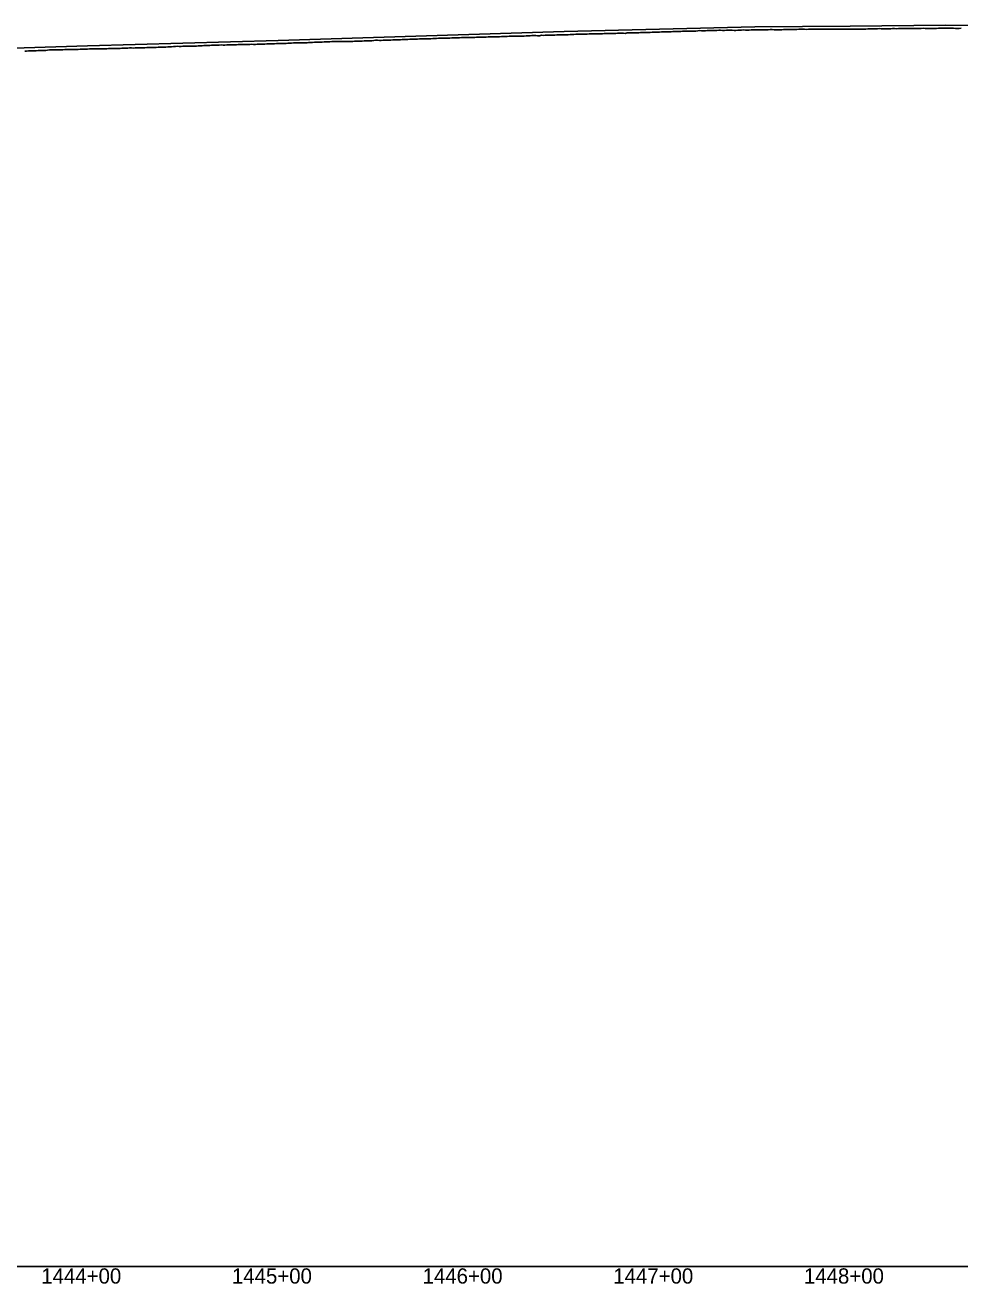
# Model space of a CAD drawing. Extents: x -3793 to 50787, y -1075 to 6138.
# Drawn here: x 31693 to 32183, y 2991 to 3651 of the extents above; entities that cross this region are included whole.
import ezdxf

# ---------------------------------------------------------------- set-up
doc = ezdxf.new("R2010")
doc.units = 0
for name, color, linetype in [('RD_DDB_Profile_EX', 7, 'Continuous'), ('RD_DDB_Profile_PR', 7, 'Continuous'), ('RD_DDB_StaTX', 7, 'Continuous'), ('RD_GPK_Profile_Cell', 7, 'Continuous')]:
    doc.layers.add(name, color=color, linetype=linetype)

msp = doc.modelspace()

# ---------------------------------------------------------------- linework, layer by layer
at = {"layer": 'RD_DDB_Profile_EX'}
for points in [[(31818.011572, 3641.02582), (31819.01158, 3641.025905), (31820.011588, 3641.075985), (31821.011694, 3641.08645), (31822.012536, 3641.09047), (31823.012544, 3641.18523), (31824.012552, 3641.18531), (31825.012659, 3641.26396), (31826.012667, 3641.324675), (31827.013507, 3641.284005), (31828.013515, 3641.32873), (31829.013623, 3641.32864), (31830.012562, 3641.24478), (31831.013393, 3641.427385), (31832.013402, 3641.432855), (31833.01351, 3641.477375), (31834.013518, 3641.56667), (31835.013527, 3641.611365), (31836.014358, 3641.62077), (31837.014466, 3641.620675), (31838.014475, 3641.72076), (31839.014483, 3641.6817), (31840.014492, 3641.637205), (31841.015423, 3641.63579), (31842.015431, 3641.81945), (31843.01544, 3641.825005), (31844.015448, 3641.81962), (31845.016379, 3641.91255), (31846.016388, 3642.018145), (31847.016396, 3642.06823), (31848.016405, 3642.07382), (31849.016515, 3642.068215), (31850.017344, 3642.15019), (31851.017353, 3642.15583), (31852.017464, 3642.155725), (31853.017472, 3642.21691), (31854.017481, 3642.261445), (31855.018309, 3642.26562), (31856.018421, 3642.30993), (31857.018429, 3642.3156), (31858.018438, 3642.276855), (31859.019266, 3642.31994), (31860.019378, 3642.31984), (31861.019387, 3642.30867), (31862.019395, 3642.41438), (31863.019403, 3642.420085), (31864.020335, 3642.368575), (31865.020344, 3642.41299), (31866.020352, 3642.480065), (31867.020361, 3642.518815), (31868.020474, 3642.518715), (31869.021301, 3642.573095), (31870.02131, 3642.573175), (31871.021318, 3642.62325), (31872.021432, 3642.62886), (31873.022258, 3642.67187), (31874.022267, 3642.7662), (31875.022275, 3642.766285), (31876.02239, 3642.84895), (31877.022398, 3642.96052), (31878.023224, 3642.964935), (31879.023232, 3642.920795), (31880.023348, 3642.92648), (31881.023356, 3643.064995), (31882.023364, 3643.059295), (31883.024297, 3643.057735), (31884.024306, 3643.11947), (31885.024314, 3643.113725), (31886.024322, 3643.157985), (31887.024438, 3643.16952), (31888.024447, 3643.2696), (31889.024455, 3643.26968), (31890.024463, 3643.269755), (31891.024579, 3643.36384), (31892.024588, 3643.369735), (31893.025414, 3643.374305), (31894.025422, 3643.42438), (31895.025539, 3643.512565), (31896.025547, 3643.518505), (31897.025555, 3643.524435), (31898.025564, 3643.56866), (31899.02568, 3643.57441), (31900.025689, 3643.674485), (31901.025697, 3643.762865), (31902.025705, 3643.762945), (31903.025822, 3643.72454), (31904.02583, 3643.73046), (31905.025838, 3643.818845), (31906.025955, 3643.812895), (31907.025963, 3643.862975), (31908.025971, 3643.91306), (31909.025979, 3643.930655), (31910.026096, 3644.013035), (31911.01728, 3644.05142), (31912.017288, 3644.05734), (31913.017296, 3644.06326), (31914.017413, 3644.074835), (31915.01742, 3644.113235), (31916.017428, 3644.11915), (31917.017435, 3644.2134), (31918.018384, 3644.21188)], [(31918.018384, 3644.21188), (31919.018392, 3644.217835), (31920.018399, 3644.267915), (31921.018407, 3644.31212), (31922.018525, 3644.35614), (31923.018532, 3644.41797), (31924.01854, 3644.418045), (31925.018547, 3644.418125), (31926.018665, 3644.46215), (31927.018673, 3644.4681), (31928.01868, 3644.462315), (31929.018688, 3644.50653), (31930.018806, 3644.568155), (31931.018813, 3644.61237), (31932.01882, 3644.61831), (31933.018938, 3644.61821), (31934.017775, 3644.618285), (31935.017782, 3644.668365), (31936.01779, 3644.7243), (31937.017908, 3644.71834), (31938.017915, 3644.71842), (31939.017814, 3644.72453), (31940.017822, 3644.73045), (31941.01783, 3644.85715), (31942.017728, 3644.86326), (31943.01856, 3644.911925), (31944.018568, 3645.006135), (31945.018576, 3645.006215), (31946.018475, 3644.956495), (31947.018483, 3645.05658), (31948.018491, 3645.10666), (31949.018499, 3645.15089), (31950.018398, 3645.157025), (31951.018406, 3645.168795), (31952.018414, 3645.12472), (31953.018422, 3645.163115), (31954.018321, 3645.145885), (31955.018329, 3645.213465), (31956.018337, 3645.26937), (31957.018345, 3645.251975), (31958.018245, 3645.37318), (31959.018253, 3645.446535), (31960.018262, 3645.414055), (31961.018162, 3645.41432), (31962.01817, 3645.3318), (31963.018178, 3645.381875), (31964.018186, 3645.59718), (31965.018087, 3645.55904), (31966.018095, 3645.61491), (31967.017283, 3645.6664), (31968.017291, 3645.66075), (31969.017193, 3645.616745), (31970.017201, 3645.711105), (31971.017209, 3645.71691), (31972.017217, 3645.81127), (31973.01712, 3645.81154), (31974.017128, 3645.855915), (31975.017136, 3645.900295), (31976.017039, 3645.91198), (31977.016227, 3645.91352), (31978.016235, 3645.91925), (31979.016243, 3645.974975), (31980.016147, 3646.058315), (31981.016155, 3646.064035), (31982.016164, 3646.11975), (31983.016172, 3646.169835), (31984.016076, 3646.12009), (31985.016084, 3646.158935), (31986.015271, 3646.249375), (31987.01528, 3646.171745), (31988.015185, 3646.216445), (31989.015193, 3646.310965), (31990.015202, 3646.31661), (31991.015108, 3646.366875), (31992.015116, 3646.372505), (31993.015124, 3646.36704), (31994.015133, 3646.417125), (31995.014218, 3646.374335), (31996.014226, 3646.38539), (31997.014234, 3646.563525), (31998.014243, 3646.569095), (31999.01415, 3646.54746), (32000.014159, 3646.59208), (32001.014167, 3646.61952), (32002.014176, 3646.48054), (32003.014083, 3646.530785), (32004.014092, 3646.714495), (32005.013278, 3646.76067), (32006.013287, 3646.76076), (32007.013195, 3646.63263), (32008.013204, 3646.504295), (32009.013212, 3646.866605), (32010.013122, 3646.877645), (32011.01313, 3646.877725), (32012.013139, 3646.827805), (32013.013147, 3646.827885), (32014.012235, 3646.92422), (32015.012244, 3646.96898), (32016.012252, 3646.97439), (32017.012261, 3647.053195), (32018.012171, 3647.04066)], [(32018.012171, 3647.04066), (32019.01218, 3647.035425), (32020.012189, 3647.07489), (32021.012197, 3647.124975), (32022.012108, 3647.180525), (32023.011294, 3647.271525), (32024.0114, 3647.27143), (32025.011505, 3647.18185), (32026.01161, 3647.247535), (32027.011716, 3647.376415), (32028.011822, 3647.376325), (32029.011927, 3647.41044), (32030.012033, 3647.39195), (32031.012139, 3647.420785), (32032.012245, 3647.46542), (32033.011519, 3647.52212), (32034.011527, 3647.622205), (32035.011633, 3647.627345), (32036.011738, 3647.587725), (32037.011844, 3647.503355), (32038.01195, 3647.68232), (32039.012055, 3647.687475), (32040.012161, 3647.73739), (32041.012267, 3647.692555), (32042.012374, 3647.78197), (32043.01248, 3647.787135), (32044.013426, 3647.83035), (32045.013434, 3647.83573), (32046.013541, 3647.88034), (32047.013648, 3648.01964), (32048.013755, 3647.974855), (32049.013863, 3647.97476), (32050.013971, 3647.97998), (32051.014078, 3648.06926), (32052.014186, 3648.069165), (32053.014294, 3648.07971), (32054.015247, 3648.078165), (32055.015356, 3648.0727), (32056.015465, 3648.122605), (32057.014399, 3648.22806), (32058.014507, 3648.227965), (32059.014616, 3648.18863), (32060.014725, 3648.143925), (32061.014834, 3648.233075), (32062.014943, 3648.277595), (32063.015052, 3648.23828), (32064.015161, 3648.238195), (32065.016113, 3648.18673), (32066.016223, 3648.192085), (32067.016334, 3648.281105), (32068.016444, 3648.32556), (32069.016451, 3648.28654), (32070.007661, 3648.37553), (32071.007772, 3648.336345), (32072.007883, 3648.336255), (32073.007995, 3648.336165), (32074.008106, 3648.386075), (32075.009075, 3648.47357), (32076.009188, 3648.467955), (32077.009301, 3648.467855), (32078.009414, 3648.43432), (32079.009527, 3648.4787), (32080.009533, 3648.478785), (32081.009646, 3648.47316), (32082.009759, 3648.47306), (32083.009873, 3648.52296), (32084.009986, 3648.61179), (32085.0101, 3648.5783), (32086.011077, 3648.52117), (32087.011192, 3648.46548), (32088.011307, 3648.482155), (32089.011422, 3648.48766), (32090.011537, 3648.526365), (32091.011652, 3648.603845), (32092.011658, 3648.60954), (32093.011773, 3648.653825), (32094.011888, 3648.70371), (32095.012004, 3648.66482), (32096.012989, 3648.668835), (32097.013106, 3648.67439), (32098.013223, 3648.66862), (32099.013339, 3648.718515), (32100.013456, 3648.724085), (32101.013574, 3648.77398), (32102.013691, 3648.768195), (32103.013808, 3648.712405), (32104.013813, 3648.81249), (32104.993298, 3648.77409), (32106.215253, 3648.77329), (32107.215221, 3648.812175), (32108.215189, 3648.773825), (32109.215158, 3648.774095), (32110.215126, 3648.8187), (32111.215095, 3648.768975), (32112.215005, 3648.808155), (32113.214974, 3648.81408), (32114.214944, 3648.725615), (32115.214913, 3648.770265), (32116.214883, 3648.814925), (32117.214853, 3648.82081), (32118.214824, 3648.78226)], [(32118.214824, 3648.78226), (32119.214794, 3648.81577), (32120.214707, 3648.86067), (32121.214678, 3648.822075), (32122.214649, 3648.78345), (32123.21462, 3648.7837), (32124.214591, 3648.778415), (32125.215023, 3648.78282), (32126.214995, 3648.78864), (32127.214909, 3648.789045), (32128.214881, 3648.828205), (32129.214853, 3648.833995), (32130.214825, 3648.834245), (32131.214798, 3648.784495), (32132.21477, 3648.82923), (32133.214743, 3648.88499), (32134.214716, 3648.885235), (32135.214633, 3648.93017), (32136.214606, 3648.924955), (32137.21458, 3648.96429), (32138.214554, 3649.01457), (32139.214528, 3649.014845), (32140.214502, 3649.02056), (32141.214476, 3649.070825), (32142.21445, 3649.06025), (32143.21437, 3649.02154), (32144.214345, 3649.032605), (32145.21432, 3648.98285), (32146.214295, 3649.02233), (32147.21427, 3649.02797), (32148.214246, 3649.083595), (32149.21467, 3649.08245), (32150.214646, 3649.066505), (32151.214568, 3649.111575), (32152.214543, 3649.12798), (32153.214519, 3649.0836), (32154.214496, 3649.123125), (32155.214472, 3649.123385), (32156.214449, 3649.123645), (32157.214425, 3649.16857), (32158.214349, 3649.17434), (32159.214326, 3649.085225), (32160.214304, 3649.119545), (32161.214281, 3649.15921), (32162.214259, 3649.170075), (32163.214236, 3649.22562), (32164.214214, 3649.2706), (32165.214192, 3649.2314), (32166.214119, 3649.18707), (32167.214097, 3649.187305), (32168.214076, 3649.187545), (32169.214494, 3649.23114), (32170.214473, 3649.226115), (32171.183961, 3649.226145), (32172.184006, 3649.32096), (32173.184072, 3649.315605), (32174.184117, 3649.27622), (32175.184162, 3649.27104), (32176.184228, 3649.310415), (32177.184273, 3649.276295), (32178.18434, 3649.32621), (32179.184569, 3649.31953), (32180.184614, 3649.269615), (32181.18468, 3649.22483), (32182.184725, 3649.18022), (32183.184792, 3649.23544), (32184.184836, 3649.28552)], [(31693.016421, 3637.253265), (31694.016429, 3637.30334), (31695.016437, 3637.36319), (31696.016445, 3637.44861), (31697.007438, 3637.448675), (31698.007445, 3637.443875), (31699.007453, 3637.458585), (31700.00746, 3637.558655), (31701.007468, 3637.598985), (31702.007476, 3637.599065), (31703.007483, 3637.658875), (31704.007491, 3637.699225), (31705.008346, 3637.742995), (31706.008354, 3637.88327), (31707.008361, 3637.933355), (31708.008369, 3637.93834), (31709.008377, 3637.93353), (31710.008384, 3637.933615), (31711.008392, 3638.0337), (31712.0084, 3637.993565), (31713.008407, 3637.98876), (31714.008415, 3638.12419), (31715.008422, 3638.1194), (31716.00843, 3638.124375), (31717.008438, 3638.12934), (31718.008445, 3638.174555)], [(31718.008445, 3638.174555), (31719.009208, 3638.2232), (31720.009215, 3638.1782), (31721.009223, 3638.22829), (31722.009231, 3638.273475), (31723.009238, 3638.268665), (31724.009246, 3638.31876), (31725.009254, 3638.36885), (31726.009262, 3638.404265), (31727.009269, 3638.46904), (31728.009277, 3638.46913), (31729.009285, 3638.41434), (31730.009293, 3638.45955), (31731.0093, 3638.46941), (31732.009308, 3638.48902), (31733.008341, 3638.534225), (31734.009186, 3638.522945), (31735.009194, 3638.52795), (31736.009202, 3638.57804), (31737.00912, 3638.623395), (31738.009128, 3638.66368), (31739.009136, 3638.673575), (31740.009145, 3638.68346), (31741.009153, 3638.683545), (31742.009995, 3638.687045), (31743.010004, 3638.732195), (31744.010012, 3638.772415), (31745.01002, 3638.822505), (31746.010029, 3638.83245), (31747.010037, 3638.91776), (31748.010046, 3638.96293), (31749.010887, 3638.96629), (31750.010895, 3638.871345), (31751.010903, 3638.941275), (31752.010912, 3639.026485), (31753.01092, 3639.01666), (31754.010929, 3638.981615), (31755.010937, 3639.0817), (31756.011685, 3639.080435), (31757.011693, 3639.13052), (31758.011702, 3639.22064), (31759.01171, 3639.22571), (31760.011719, 3639.230775), (31761.011727, 3639.235835), (31762.011736, 3639.24089), (31763.012574, 3639.28453), (31764.012582, 3639.339625), (31765.012591, 3639.374675), (31766.012599, 3639.384775), (31767.012608, 3639.429855), (31768.012617, 3639.519935), (31769.013453, 3639.558335), (31770.013462, 3639.60843), (31771.01347, 3639.713565), (31772.013479, 3639.758625), (31773.013487, 3639.80872), (31774.013404, 3639.719055), (31775.013412, 3639.67919), (31776.014247, 3639.86257), (31777.014255, 3639.82279), (31778.014264, 3639.833), (31779.014273, 3639.88308), (31780.014282, 3639.883165), (31781.01429, 3639.848405), (31782.014299, 3639.88838), (31783.015226, 3639.941975), (31784.015234, 3640.031865), (31785.015243, 3640.076855), (31786.015252, 3640.13203), (31787.015354, 3640.176855), (31788.015363, 3640.25149), (31789.015371, 3640.31176), (31790.016299, 3640.31516), (31791.016308, 3640.37038), (31792.016316, 3640.36534), (31793.016325, 3640.33081), (31794.016428, 3640.46534), (31795.016436, 3640.470555), (31796.01727, 3640.51909), (31797.017279, 3640.42951), (31798.017382, 3640.479425), (31799.017391, 3640.57434), (31800.017399, 3640.6141), (31801.017408, 3640.659025), (31802.017512, 3640.65893), (31803.018345, 3640.623), (31804.018354, 3640.623085), (31805.018362, 3640.70757), (31806.018467, 3640.712675), (31807.018475, 3640.807565), (31808.009532, 3640.812835), (31809.00954, 3640.818125), (31810.010479, 3640.821725), (31811.010487, 3640.816565), (31812.010495, 3640.866655), (31813.010503, 3640.687685), (31814.010608, 3640.69808), (31815.010616, 3640.971975), (31816.010624, 3640.97729), (31817.011466, 3640.981185), (31818.011572, 3641.02582)]]:
    msp.add_lwpolyline(points, dxfattribs=at)
at = {"layer": 'RD_DDB_Profile_PR'}
msp.add_lwpolyline([(31225.9, 3624.948), (31275.9, 3626.483), (31325.9, 3628.0155), (31375.9, 3629.444), (31425.9, 3631.083), (31475.9, 3632.679), (31525.9, 3633.9825), (31575.9, 3635.434), (31625.9, 3636.7985), (31675.9, 3638.4825), (31725.9, 3640), (31775.9, 3641.44), (31825.9, 3642.9175), (31875.9, 3644.438), (31925.9, 3646.0565), (31975.9, 3647.5105), (32025.9, 3648.8395), (32075.9, 3650.0685), (32125.9, 3650.387), (32175.9, 3650.899), (32225.9, 3650.7885)], dxfattribs=at)
at = {"layer": 'RD_GPK_Profile_Cell'}
msp.add_line((1000, 3000), (46549.603806, 3000), dxfattribs=at)

# ---------------------------------------------------------------- texts
at = {"layer": 'RD_DDB_StaTX'}
for s, p in [('1444+00', (31701.687695, 2991)), ('1444+00', (31701.695471, 2991)), ('1445+00', (31801.687695, 2991)), ('1445+00', (31801.695471, 2991)), ('1446+00', (31901.687695, 2991)), ('1446+00', (31901.695471, 2991)), ('1447+00', (32001.687695, 2991)), ('1447+00', (32001.695471, 2991)), ('1448+00', (32101.687695, 2991)), ('1448+00', (32101.695471, 2991))]:
    msp.add_text(s, height=8, dxfattribs=at).set_placement(p)

doc.saveas('drawing.dxf')
